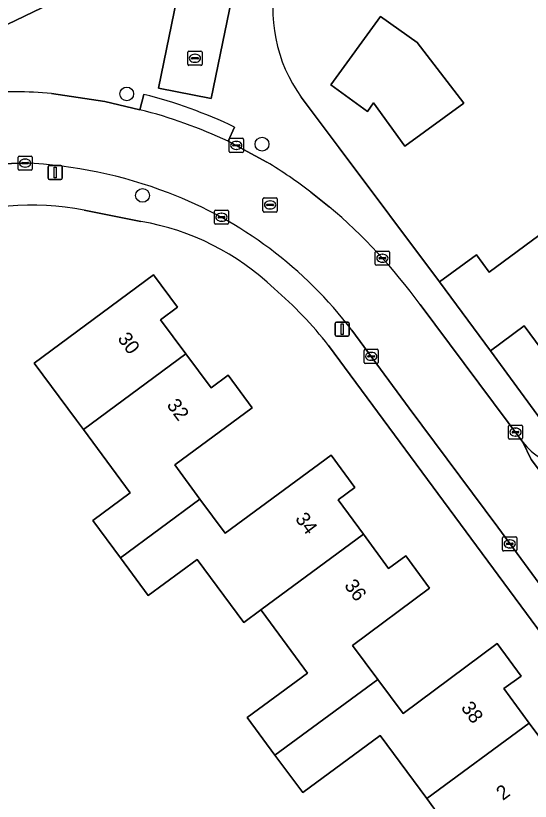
# Model space of a CAD drawing. Extents: x 163426 to 164192, y 380329 to 381641.
# Drawn here: x 163667.5 to 163703.9, y 381334.1 to 381389.6 of the extents above; entities that cross this region are included whole.
import ezdxf

# ---------------------------------------------------------------- set-up
doc = ezdxf.new("R2010")
doc.units = 0
for name, color, linetype in [('IMGEO_Boom', 7, 'Continuous'), ('IMGEO_Brandkraan', 7, 'Continuous'), ('IMGEO_Erf', 7, 'Continuous'), ('IMGEO_Fietspad_open', 7, 'Continuous'), ('IMGEO_Kolk', 7, 'Continuous'), ('IMGEO_Lichtmast', 7, 'Continuous'), ('IMGEO_Muur', 7, 'Continuous'), ('IMGEO_Pand', 7, 'Continuous'), ('IMGEO_Pand_nummerreeks', 7, 'Continuous'), ('IMGEO_Rijbaan_lokaal_open', 7, 'Continuous'), ('IMGEO_Rioolput', 7, 'Continuous'), ('IMGEO_Voetpad_open', 7, 'Continuous')]:
    doc.layers.add(name, color=color, linetype=linetype)

msp = doc.modelspace()

# ---------------------------------------------------------------- linework, layer by layer
at = {"layer": 'IMGEO_Boom'}
for centre in [(163675.389, 381384.105), (163684.953, 381380.558), (163676.511, 381376.937)]:
    msp.add_circle(centre, 0.489, dxfattribs=at)
at = {"layer": 'IMGEO_Brandkraan'}
for p, q in [((163679.711, 381386.201), (163679.711, 381387.053)), ((163679.786, 381387.127), (163680.638, 381387.127)), ((163679.97, 381386.621), (163679.97, 381386.633)), ((163680.013, 381386.67), (163680.411, 381386.67)), ((163680.199, 381386.907), (163680.224, 381386.907)), ((163680.454, 381386.633), (163680.454, 381386.621)), ((163680.712, 381387.053), (163680.712, 381386.201)), ((163680.638, 381386.127), (163679.786, 381386.127)), ((163680.408, 381386.584), (163680.01, 381386.584)), ((163680.222, 381386.347), (163680.197, 381386.347))]:
    msp.add_line(p, q, dxfattribs=at)
for points in [[(163679.711, 381386.201), (163679.711, 381387.053)], [(163679.786, 381387.127), (163680.638, 381387.127)], [(163680.712, 381387.053), (163680.712, 381386.201)], [(163680.638, 381386.127), (163679.786, 381386.127)]]:
    msp.add_lwpolyline(points, dxfattribs=at)
for centre, radius, start, end in [((163679.788, 381387.051), 0.0765, 91.552, 178.448), ((163679.788, 381387.051), 0.0765, 91.552, 178.448), ((163680.01, 381386.63), 0.0403, 85.8775, 175.7526), ((163680.415, 381386.632), 0.0386, 1.7309, 96.639), ((163680.636, 381387.051), 0.0765, 1.552, 88.448), ((163680.636, 381387.051), 0.0765, 1.552, 88.448), ((163679.788, 381386.203), 0.0765, 181.552, 268.448), ((163679.788, 381386.203), 0.0765, 181.552, 268.448), ((163680.007, 381386.62), 0.0366, 178.938, 274.7102), ((163680.411, 381386.627), 0.043, 264.8664, 352.4533), ((163680.636, 381386.203), 0.0765, 271.552, 358.448), ((163680.636, 381386.203), 0.0765, 271.552, 358.448)]:
    msp.add_arc(centre, radius, start, end, dxfattribs=at)
for centre, major_axis, ratio, start_param, end_param in [((163680.198, 381386.627), (-0.387, 0.002), 0.722429, 4.712389, 7.853982), ((163680.223, 381386.627), (-0.39, 0.002), 0.717154, 1.570796, 4.712389)]:
    msp.add_ellipse(centre, major_axis=major_axis, ratio=ratio, start_param=start_param, end_param=end_param, dxfattribs=at)
at = {"layer": 'IMGEO_Erf'}
for points in [[(163637.998, 381375.108), (163640.009, 381376.075), (163673.072, 381391.971)], [(163687.724, 381383.879), (163690.407, 381380.294), (163697.504, 381370.828), (163700.101, 381372.744), (163701.006, 381371.518), (163705.506, 381374.838), (163710.137, 381378.254), (163709.304, 381379.383), (163709.501, 381379.528), (163708.204, 381381.283), (163708.429, 381382.715), (163709.933, 381383.826), (163711.836, 381381.251), (163714.37, 381383.12), (163717.94, 381378.28), (163715.409, 381376.415), (163712.96, 381374.61), (163717.15, 381368.9), (163712.448, 381365.427), (163707.74, 381361.95), (163703.486, 381367.718), (163701.098, 381365.956), (163705.604, 381359.802)], [(163676.399, 381375.09), (163672.383, 381375.894)], [(163697.097, 381333.631), (163696.592, 381334.313), (163693.295, 381338.771), (163687.83, 381334.73), (163685.868, 381337.383), (163683.91, 381340.03), (163688.175, 381343.176), (163684.969, 381347.522), (163684.879, 381347.643), (163683.665, 381346.746), (163680.37, 381351.213), (163676.91, 381348.66), (163674.948, 381351.313), (163672.99, 381353.96), (163675.641, 381355.923), (163672.327, 381360.399), (163671.836, 381361.062), (163668.86, 381365.08), (163677.29, 381371.33), (163678.99, 381369.04), (163677.788, 381368.15), (163679.564, 381365.751), (163681.348, 381363.34), (163682.55, 381364.23), (163684.26, 381361.93), (163678.787, 381357.896), (163680.567, 381355.481), (163682.347, 381353.066), (163689.84, 381358.59), (163691.52, 381356.3), (163690.34, 381355.42), (163692.123, 381352.996), (163693.9, 381350.58), (163695.11, 381351.47), (163696.8, 381349.18), (163691.343, 381345.121), (163693.129, 381342.72), (163694.919, 381340.313), (163701.57, 381345.26), (163703.27, 381342.97), (163702.05, 381342.08), (163703.839, 381339.652), (163705.619, 381337.238)], [(163711.368, 381336.921), (163689.653, 381366.328)]]:
    msp.add_lwpolyline(points, dxfattribs=at)
msp.add_lwpolyline([(163695.055, 381380.422), (163692.835, 381383.466), (163692.404, 381382.87), (163689.82, 381384.74), (163693.33, 381389.58), (163695.92, 381387.73), (163699.222, 381383.459)], close=True, dxfattribs=at)
for centre, radius, start, end in [((163696.399, 381390.119), 10.686, 167.0234, 215.7266), ((163668.751, 381357.61), 18.641, 78.7638, 111.81), ((163673.378, 381357.369), 17.977, 46.2474, 80.3257), ((163667.421, 381348.954), 28.216, 38.0076, 49.3279)]:
    msp.add_arc(centre, radius, start, end, dxfattribs=at)
at = {"layer": 'IMGEO_Fietspad_open'}
msp.add_lwpolyline([(163689.574, 381424.058), (163685.892, 381424.838), (163679.125, 381391.772), (163677.639, 381384.509), (163681.363, 381383.781), (163683.28, 381393.186)], close=True, dxfattribs=at)
at = {"layer": 'IMGEO_Kolk'}
for p, q in [((163682.633, 381380.044), (163682.633, 381380.896)), ((163682.708, 381380.97), (163683.56, 381380.97)), ((163683.121, 381380.75), (163683.146, 381380.75)), ((163683.634, 381380.896), (163683.634, 381380.044)), ((163683.56, 381379.97), (163682.708, 381379.97)), ((163682.892, 381380.464), (163682.892, 381380.476)), ((163683.33, 381380.427), (163682.932, 381380.427)), ((163682.935, 381380.513), (163683.333, 381380.513)), ((163683.144, 381380.19), (163683.119, 381380.19)), ((163683.376, 381380.476), (163683.376, 381380.464)), ((163667.709, 381378.791), (163667.709, 381379.643)), ((163667.784, 381379.717), (163668.636, 381379.717)), ((163668.197, 381379.497), (163668.222, 381379.497)), ((163668.71, 381379.643), (163668.71, 381378.791)), ((163667.968, 381379.211), (163667.968, 381379.223)), ((163668.406, 381379.174), (163668.008, 381379.174)), ((163668.011, 381379.26), (163668.409, 381379.26)), ((163668.22, 381378.937), (163668.195, 381378.937)), ((163668.452, 381379.223), (163668.452, 381379.211)), ((163668.636, 381378.717), (163667.784, 381378.717)), ((163681.587, 381374.967), (163681.587, 381375.819)), ((163681.662, 381375.893), (163682.514, 381375.893)), ((163682.075, 381375.673), (163682.1, 381375.673)), ((163682.588, 381375.819), (163682.588, 381374.967)), ((163681.846, 381375.387), (163681.846, 381375.399)), ((163682.284, 381375.35), (163681.886, 381375.35)), ((163681.889, 381375.436), (163682.287, 381375.436)), ((163682.098, 381375.113), (163682.073, 381375.113)), ((163682.33, 381375.399), (163682.33, 381375.387)), ((163682.514, 381374.893), (163681.662, 381374.893)), ((163692.958, 381372.07), (163692.958, 381372.922)), ((163693.033, 381372.996), (163693.885, 381372.996)), ((163693.446, 381372.776), (163693.471, 381372.776)), ((163693.959, 381372.922), (163693.959, 381372.07)), ((163693.217, 381372.49), (163693.217, 381372.502)), ((163693.655, 381372.453), (163693.257, 381372.453)), ((163693.26, 381372.539), (163693.658, 381372.539)), ((163693.469, 381372.216), (163693.444, 381372.216)), ((163693.701, 381372.502), (163693.701, 381372.49)), ((163693.885, 381371.996), (163693.033, 381371.996)), ((163692.168, 381365.135), (163692.168, 381365.987)), ((163692.243, 381366.061), (163693.095, 381366.061)), ((163692.427, 381365.555), (163692.427, 381365.567)), ((163692.47, 381365.604), (163692.868, 381365.604)), ((163692.656, 381365.841), (163692.681, 381365.841)), ((163692.911, 381365.567), (163692.911, 381365.555)), ((163693.169, 381365.987), (163693.169, 381365.135)), ((163693.095, 381365.061), (163692.243, 381365.061)), ((163692.865, 381365.518), (163692.467, 381365.518)), ((163692.679, 381365.281), (163692.654, 381365.281)), ((163702.368, 381359.78), (163702.368, 381360.632)), ((163702.443, 381360.706), (163703.295, 381360.706)), ((163703.369, 381360.632), (163703.369, 381359.78)), ((163702.627, 381360.2), (163702.627, 381360.212)), ((163703.065, 381360.163), (163702.667, 381360.163)), ((163702.67, 381360.249), (163703.068, 381360.249)), ((163702.856, 381360.486), (163702.881, 381360.486)), ((163703.111, 381360.212), (163703.111, 381360.2)), ((163703.295, 381359.706), (163702.443, 381359.706)), ((163702.879, 381359.926), (163702.854, 381359.926)), ((163702.034, 381352.808), (163702.886, 381352.808)), ((163701.959, 381351.882), (163701.959, 381352.734)), ((163702.218, 381352.302), (163702.218, 381352.314)), ((163702.656, 381352.265), (163702.258, 381352.265)), ((163702.261, 381352.351), (163702.659, 381352.351)), ((163702.447, 381352.588), (163702.472, 381352.588)), ((163702.702, 381352.314), (163702.702, 381352.302)), ((163702.96, 381352.734), (163702.96, 381351.882)), ((163702.886, 381351.808), (163702.034, 381351.808)), ((163702.47, 381352.028), (163702.445, 381352.028))]:
    msp.add_line(p, q, dxfattribs=at)
for points in [[(163682.633, 381380.044), (163682.633, 381380.896)], [(163682.708, 381380.97), (163683.56, 381380.97)], [(163683.634, 381380.896), (163683.634, 381380.044)], [(163683.56, 381379.97), (163682.708, 381379.97)], [(163667.709, 381378.791), (163667.709, 381379.643)], [(163667.784, 381379.717), (163668.636, 381379.717)], [(163668.71, 381379.643), (163668.71, 381378.791)], [(163668.636, 381378.717), (163667.784, 381378.717)], [(163681.587, 381374.967), (163681.587, 381375.819)], [(163681.662, 381375.893), (163682.514, 381375.893)], [(163682.588, 381375.819), (163682.588, 381374.967)], [(163682.514, 381374.893), (163681.662, 381374.893)], [(163692.958, 381372.07), (163692.958, 381372.922)], [(163693.033, 381372.996), (163693.885, 381372.996)], [(163693.959, 381372.922), (163693.959, 381372.07)], [(163693.885, 381371.996), (163693.033, 381371.996)], [(163692.168, 381365.135), (163692.168, 381365.987)], [(163692.243, 381366.061), (163693.095, 381366.061)], [(163693.169, 381365.987), (163693.169, 381365.135)], [(163693.095, 381365.061), (163692.243, 381365.061)], [(163702.368, 381359.78), (163702.368, 381360.632)], [(163702.443, 381360.706), (163703.295, 381360.706)], [(163703.369, 381360.632), (163703.369, 381359.78)], [(163703.295, 381359.706), (163702.443, 381359.706)], [(163702.034, 381352.808), (163702.886, 381352.808)], [(163701.959, 381351.882), (163701.959, 381352.734)], [(163702.96, 381352.734), (163702.96, 381351.882)], [(163702.886, 381351.808), (163702.034, 381351.808)]]:
    msp.add_lwpolyline(points, dxfattribs=at)
for centre, radius, start, end in [((163682.71, 381380.894), 0.0765, 91.552, 178.448), ((163682.71, 381380.894), 0.0765, 91.552, 178.448), ((163683.558, 381380.894), 0.0765, 1.552, 88.448), ((163683.558, 381380.894), 0.0765, 1.552, 88.448), ((163682.71, 381380.046), 0.0765, 181.552, 268.448), ((163682.71, 381380.046), 0.0765, 181.552, 268.448), ((163682.932, 381380.473), 0.0403, 85.8775, 175.7526), ((163682.929, 381380.463), 0.0366, 178.938, 274.7102), ((163683.333, 381380.47), 0.043, 264.8664, 352.4533), ((163683.337, 381380.475), 0.0386, 1.7309, 96.639), ((163683.558, 381380.046), 0.0765, 271.552, 358.448), ((163683.558, 381380.046), 0.0765, 271.552, 358.448), ((163667.786, 381379.641), 0.0765, 91.552, 178.448), ((163667.786, 381379.641), 0.0765, 91.552, 178.448), ((163668.634, 381379.641), 0.0765, 1.552, 88.448), ((163668.634, 381379.641), 0.0765, 1.552, 88.448), ((163668.008, 381379.22), 0.0403, 85.8775, 175.7526), ((163668.005, 381379.21), 0.0366, 178.938, 274.7102), ((163668.409, 381379.217), 0.043, 264.8664, 352.4533), ((163668.413, 381379.222), 0.0386, 1.7309, 96.639), ((163667.786, 381378.793), 0.0765, 181.552, 268.448), ((163667.786, 381378.793), 0.0765, 181.552, 268.448), ((163668.634, 381378.793), 0.0765, 271.552, 358.448), ((163668.634, 381378.793), 0.0765, 271.552, 358.448), ((163681.664, 381375.817), 0.0765, 91.552, 178.448), ((163681.664, 381375.817), 0.0765, 91.552, 178.448), ((163682.512, 381375.817), 0.0765, 1.552, 88.448), ((163682.512, 381375.817), 0.0765, 1.552, 88.448), ((163681.886, 381375.396), 0.0403, 85.8775, 175.7526), ((163681.883, 381375.386), 0.0366, 178.938, 274.7102), ((163682.287, 381375.393), 0.043, 264.8664, 352.4533), ((163682.291, 381375.398), 0.0386, 1.7309, 96.639), ((163681.664, 381374.969), 0.0765, 181.552, 268.448), ((163681.664, 381374.969), 0.0765, 181.552, 268.448), ((163682.512, 381374.969), 0.0765, 271.552, 358.448), ((163682.512, 381374.969), 0.0765, 271.552, 358.448), ((163693.035, 381372.92), 0.0765, 91.552, 178.448), ((163693.035, 381372.92), 0.0765, 91.552, 178.448), ((163693.883, 381372.92), 0.0765, 1.552, 88.448), ((163693.883, 381372.92), 0.0765, 1.552, 88.448), ((163693.257, 381372.499), 0.0403, 85.8775, 175.7526), ((163693.254, 381372.489), 0.0366, 178.938, 274.7102), ((163693.658, 381372.496), 0.043, 264.8664, 352.4533), ((163693.662, 381372.501), 0.0386, 1.7309, 96.639), ((163693.035, 381372.072), 0.0765, 181.552, 268.448), ((163693.035, 381372.072), 0.0765, 181.552, 268.448), ((163693.883, 381372.072), 0.0765, 271.552, 358.448), ((163693.883, 381372.072), 0.0765, 271.552, 358.448), ((163692.245, 381365.985), 0.0765, 91.552, 178.448), ((163692.245, 381365.985), 0.0765, 91.552, 178.448), ((163692.467, 381365.564), 0.0403, 85.8775, 175.7526), ((163692.464, 381365.554), 0.0366, 178.938, 274.7102), ((163692.868, 381365.561), 0.043, 264.8664, 352.4533), ((163692.872, 381365.566), 0.0386, 1.7309, 96.639), ((163693.093, 381365.985), 0.0765, 1.552, 88.448), ((163693.093, 381365.985), 0.0765, 1.552, 88.448), ((163692.245, 381365.137), 0.0765, 181.552, 268.448), ((163692.245, 381365.137), 0.0765, 181.552, 268.448), ((163693.093, 381365.137), 0.0765, 271.552, 358.448), ((163693.093, 381365.137), 0.0765, 271.552, 358.448), ((163702.445, 381360.63), 0.0765, 91.552, 178.448), ((163702.445, 381360.63), 0.0765, 91.552, 178.448), ((163703.293, 381360.63), 0.0765, 1.552, 88.448), ((163703.293, 381360.63), 0.0765, 1.552, 88.448), ((163702.667, 381360.209), 0.0403, 85.8775, 175.7526), ((163702.664, 381360.199), 0.0366, 178.938, 274.7102), ((163703.068, 381360.206), 0.043, 264.8664, 352.4533), ((163703.072, 381360.211), 0.0386, 1.7309, 96.639), ((163702.445, 381359.782), 0.0765, 181.552, 268.448), ((163702.445, 381359.782), 0.0765, 181.552, 268.448), ((163703.293, 381359.782), 0.0765, 271.552, 358.448), ((163703.293, 381359.782), 0.0765, 271.552, 358.448), ((163702.036, 381352.732), 0.0765, 91.552, 178.448), ((163702.036, 381352.732), 0.0765, 91.552, 178.448), ((163702.884, 381352.732), 0.0765, 1.552, 88.448), ((163702.884, 381352.732), 0.0765, 1.552, 88.448), ((163702.258, 381352.311), 0.0403, 85.8775, 175.7526), ((163702.255, 381352.301), 0.0366, 178.938, 274.7102), ((163702.659, 381352.308), 0.043, 264.8664, 352.4533), ((163702.663, 381352.313), 0.0386, 1.7309, 96.639), ((163702.036, 381351.884), 0.0765, 181.552, 268.448), ((163702.036, 381351.884), 0.0765, 181.552, 268.448), ((163702.884, 381351.884), 0.0765, 271.552, 358.448), ((163702.884, 381351.884), 0.0765, 271.552, 358.448)]:
    msp.add_arc(centre, radius, start, end, dxfattribs=at)
for centre, major_axis, ratio, start_param, end_param in [((163683.12, 381380.47), (-0.387, 0.002), 0.722429, 4.712389, 7.853982), ((163683.145, 381380.47), (-0.39, 0.002), 0.717154, 1.570796, 4.712389), ((163668.196, 381379.217), (-0.387, 0.002), 0.722429, 4.712389, 7.853982), ((163668.221, 381379.217), (-0.39, 0.002), 0.717154, 1.570796, 4.712389), ((163682.074, 381375.393), (-0.387, 0.002), 0.722429, 4.712389, 7.853982), ((163682.099, 381375.393), (-0.39, 0.002), 0.717154, 1.570796, 4.712389), ((163693.445, 381372.496), (-0.387, 0.002), 0.722429, 4.712389, 7.853982), ((163693.47, 381372.496), (-0.39, 0.002), 0.717154, 1.570796, 4.712389), ((163692.655, 381365.561), (-0.387, 0.002), 0.722429, 4.712389, 7.853982), ((163692.68, 381365.561), (-0.39, 0.002), 0.717154, 1.570796, 4.712389), ((163702.855, 381360.206), (-0.387, 0.002), 0.722429, 4.712389, 7.853982), ((163702.88, 381360.206), (-0.39, 0.002), 0.717154, 1.570796, 4.712389), ((163702.446, 381352.308), (-0.387, 0.002), 0.722429, 4.712389, 7.853982), ((163702.471, 381352.308), (-0.39, 0.002), 0.717154, 1.570796, 4.712389)]:
    msp.add_ellipse(centre, major_axis=major_axis, ratio=ratio, start_param=start_param, end_param=end_param, dxfattribs=at)
at = {"layer": 'IMGEO_Lichtmast'}
for p, q in [((163669.84, 381378.159), (163669.84, 381378.959)), ((163669.84, 381378.959), (163669.84, 381378.159)), ((163669.94, 381379.059), (163670.73, 381379.059)), ((163670.73, 381379.059), (163669.94, 381379.059)), ((163670.83, 381378.959), (163670.83, 381378.159)), ((163670.83, 381378.159), (163670.83, 381378.959)), ((163670.73, 381378.059), (163669.94, 381378.059)), ((163669.94, 381378.059), (163670.73, 381378.059)), ((163690.127, 381367.085), (163690.127, 381367.885)), ((163690.127, 381367.885), (163690.127, 381367.085)), ((163690.227, 381367.985), (163691.017, 381367.985)), ((163691.017, 381367.985), (163690.227, 381367.985)), ((163691.117, 381367.885), (163691.117, 381367.085)), ((163691.117, 381367.085), (163691.117, 381367.885)), ((163691.017, 381366.985), (163690.227, 381366.985)), ((163690.227, 381366.985), (163691.017, 381366.985))]:
    msp.add_line(p, q, dxfattribs=at)
for points in [[(163670.26, 381378.934), (163670.41, 381378.934), (163670.41, 381378.184), (163670.26, 381378.184), (163670.26, 381378.934)], [(163690.547, 381367.86), (163690.697, 381367.86), (163690.697, 381367.11), (163690.547, 381367.11), (163690.547, 381367.86)]]:
    msp.add_lwpolyline(points, dxfattribs=at)
for centre, start, end in [((163669.94, 381378.959), 90, 180), ((163669.94, 381378.959), 90, 180), ((163670.73, 381378.959), 0, 90), ((163670.73, 381378.959), 360, 90), ((163669.94, 381378.159), 180, 270), ((163669.94, 381378.159), 180, 270), ((163670.73, 381378.159), 270, 0), ((163670.73, 381378.159), 270, 0), ((163690.227, 381367.885), 90, 180), ((163690.227, 381367.885), 90, 180), ((163691.017, 381367.885), 0, 90), ((163691.017, 381367.885), 360, 90), ((163690.227, 381367.085), 180, 270), ((163690.227, 381367.085), 180, 270), ((163691.017, 381367.085), 270, 0), ((163691.017, 381367.085), 270, 0)]:
    msp.add_arc(centre, 0.1, start, end, dxfattribs=at)
at = {"layer": 'IMGEO_Muur'}
msp.add_lwpolyline([(163697.504, 381370.828), (163690.407, 381380.294)], dxfattribs=at)
at = {"layer": 'IMGEO_Pand'}
for points in [[(163695.92, 381387.73), (163693.33, 381389.58), (163689.82, 381384.74), (163692.404, 381382.87), (163692.835, 381383.466), (163695.055, 381380.422), (163699.222, 381383.459)], [(163705.506, 381374.838), (163701.006, 381371.518), (163700.101, 381372.744), (163697.504, 381370.828), (163701.098, 381365.956), (163703.486, 381367.718), (163707.74, 381361.95), (163712.448, 381365.427)], [(163672.327, 381360.399), (163679.564, 381365.751), (163677.788, 381368.15), (163678.99, 381369.04), (163677.29, 381371.33), (163668.86, 381365.08), (163671.836, 381361.062)], [(163672.327, 381360.399), (163675.641, 381355.923), (163672.99, 381353.96), (163674.948, 381351.313), (163680.567, 381355.481), (163678.787, 381357.896), (163684.26, 381361.93), (163682.55, 381364.23), (163681.348, 381363.34), (163679.564, 381365.751)], [(163692.123, 381352.996), (163690.34, 381355.42), (163691.52, 381356.3), (163689.84, 381358.59), (163682.347, 381353.066), (163680.567, 381355.481), (163674.948, 381351.313), (163676.91, 381348.66), (163680.37, 381351.213), (163683.665, 381346.746), (163684.879, 381347.643)], [(163696.8, 381349.18), (163695.11, 381351.47), (163693.9, 381350.58), (163692.123, 381352.996), (163684.879, 381347.643), (163684.969, 381347.522), (163688.175, 381343.176), (163683.91, 381340.03), (163685.868, 381337.383), (163693.129, 381342.72), (163691.343, 381345.121)], [(163696.592, 381334.313), (163703.839, 381339.652), (163702.05, 381342.08), (163703.27, 381342.97), (163701.57, 381345.26), (163694.919, 381340.313), (163693.129, 381342.72), (163685.868, 381337.383), (163687.83, 381334.73), (163693.295, 381338.771)], [(163696.592, 381334.313), (163697.097, 381333.631), (163700.07, 381329.61), (163701.911, 381330.966), (163706.775, 381334.547), (163708.53, 381335.84), (163706.83, 381338.13), (163705.619, 381337.238), (163703.839, 381339.652)]]:
    msp.add_lwpolyline(points, close=True, dxfattribs=at)
at = {"layer": 'IMGEO_Rijbaan_lokaal_open'}
for points in [[(163664.965, 381384.184), (163665.283, 381379.137), (163668.206, 381379.218)], [(163676.318, 381382.989), (163673.845, 381383.576), (163670.081, 381384.142)], [(163685.304, 381379.285), (163682.55, 381380.757)], [(163689.694, 381376.139), (163688.413, 381377.161)], [(163712.407, 381347.279), (163711.68, 381348.059), (163703.977, 381358.275), (163703.39, 381359.502), (163696.123, 381369.216)], [(163691.302, 381367.414), (163695.359, 381361.911), (163701.623, 381353.484), (163705.653, 381347.998), (163712.258, 381339.005), (163712.395, 381338.84)], [(163703.39, 381359.502), (163703.977, 381358.275), (163711.68, 381348.059), (163712.407, 381347.279)]]:
    msp.add_lwpolyline(points, dxfattribs=at)
for centre, radius, start, end in [((163667.235, 381349.031), 35.226, 85.3652, 93.694), ((163668.168, 381350.416), 33.578, 64.638, 75.9519), ((163666.843, 381347.267), 31.981, 68.9454, 87.5569), ((163667.177, 381349.415), 34.94, 52.5713, 58.7487), ((163667.897, 381349.634), 29.392, 37.2221, 69.2051), ((163665.04, 381346.798), 38.324, 35.8007, 49.9616), ((163706.852, 381362.09), 4.323, 216.7791, 306.9369)]:
    msp.add_arc(centre, radius, start, end, dxfattribs=at)
at = {"layer": 'IMGEO_Rioolput'}
for p, q in [((163685.021, 381375.836), (163685.021, 381376.688)), ((163685.096, 381376.762), (163685.948, 381376.762)), ((163686.022, 381376.688), (163686.022, 381375.836)), ((163685.28, 381376.256), (163685.28, 381376.268)), ((163685.718, 381376.219), (163685.32, 381376.219)), ((163685.323, 381376.305), (163685.721, 381376.305)), ((163685.509, 381376.542), (163685.534, 381376.542)), ((163685.764, 381376.268), (163685.764, 381376.256)), ((163685.948, 381375.762), (163685.096, 381375.762)), ((163685.532, 381375.982), (163685.507, 381375.982))]:
    msp.add_line(p, q, dxfattribs=at)
for points in [[(163685.021, 381375.836), (163685.021, 381376.688)], [(163685.096, 381376.762), (163685.948, 381376.762)], [(163686.022, 381376.688), (163686.022, 381375.836)], [(163685.948, 381375.762), (163685.096, 381375.762)]]:
    msp.add_lwpolyline(points, dxfattribs=at)
for centre, radius, start, end in [((163685.098, 381376.686), 0.0765, 91.552, 178.448), ((163685.098, 381376.686), 0.0765, 91.552, 178.448), ((163685.946, 381376.686), 0.0765, 1.552, 88.448), ((163685.946, 381376.686), 0.0765, 1.552, 88.448), ((163685.32, 381376.265), 0.0403, 85.8775, 175.7526), ((163685.317, 381376.255), 0.0366, 178.938, 274.7102), ((163685.721, 381376.262), 0.043, 264.8664, 352.4533), ((163685.725, 381376.267), 0.0386, 1.7309, 96.639), ((163685.098, 381375.838), 0.0765, 181.552, 268.448), ((163685.098, 381375.838), 0.0765, 181.552, 268.448), ((163685.946, 381375.838), 0.0765, 271.552, 358.448), ((163685.946, 381375.838), 0.0765, 271.552, 358.448)]:
    msp.add_arc(centre, radius, start, end, dxfattribs=at)
for centre, major_axis, ratio, start_param, end_param in [((163685.508, 381376.262), (-0.387, 0.002), 0.722429, 4.712389, 7.853982), ((163685.533, 381376.262), (-0.39, 0.002), 0.717154, 1.570796, 4.712389)]:
    msp.add_ellipse(centre, major_axis=major_axis, ratio=ratio, start_param=start_param, end_param=end_param, dxfattribs=at)
at = {"layer": 'IMGEO_Voetpad_open'}
for points in [[(163685.986, 381392.518), (163683.28, 381393.186), (163681.363, 381383.781), (163677.639, 381384.509), (163679.125, 381391.772)], [(163673.072, 381391.971), (163640.009, 381376.075), (163640.532, 381374.986), (163644.497, 381376.892), (163651.97, 381380.464), (163652.186, 381380.573), (163657.247, 381382.783), (163658.487, 381383.156)], [(163670.081, 381384.142), (163673.845, 381383.576), (163676.318, 381382.989), (163676.611, 381384.073)], [(163676.611, 381384.073), (163676.318, 381382.989)], [(163705.604, 381359.802), (163701.098, 381365.956), (163697.504, 381370.828), (163690.407, 381380.294), (163687.724, 381383.879)], [(163682.55, 381380.757), (163683.005, 381381.767)], [(163683.005, 381381.767), (163682.55, 381380.757), (163685.304, 381379.285)], [(163668.206, 381379.218), (163665.283, 381379.137), (163662.581, 381378.824)], [(163688.413, 381377.161), (163689.694, 381376.139)], [(163672.383, 381375.894), (163676.399, 381375.09)], [(163696.123, 381369.216), (163703.39, 381359.502)], [(163711.492, 381338.181), (163712.395, 381338.84), (163712.258, 381339.005), (163705.653, 381347.998), (163701.623, 381353.484), (163695.359, 381361.911), (163691.302, 381367.414)], [(163689.653, 381366.328), (163711.368, 381336.921)]]:
    msp.add_lwpolyline(points, dxfattribs=at)
for centre, radius, start, end in [((163696.399, 381390.119), 10.686, 167.0234, 215.7266), ((163667.235, 381349.031), 35.226, 85.3652, 93.694), ((163668.324, 381351.079), 34.019, 64.4346, 75.9017), ((163668.324, 381351.079), 34.019, 64.4346, 75.9017), ((163668.168, 381350.416), 33.578, 64.638, 75.9519), ((163666.843, 381347.267), 31.981, 68.9454, 87.5569), ((163667.177, 381349.415), 34.94, 52.5713, 58.7487), ((163667.897, 381349.634), 29.392, 37.2221, 69.2051), ((163668.751, 381357.61), 18.641, 78.7638, 111.81), ((163665.04, 381346.798), 38.324, 35.8007, 49.9616), ((163673.378, 381357.369), 17.977, 46.2474, 80.3257), ((163667.421, 381348.954), 28.216, 38.0076, 49.3279), ((163706.852, 381362.09), 4.323, 216.7791, 306.9369)]:
    msp.add_arc(centre, radius, start, end, dxfattribs=at)

# ---------------------------------------------------------------- texts
at = {"layer": 'IMGEO_Pand_nummerreeks'}
for s, rotation, p in [('30', 306.5061, (163674.702, 381366.807)), ('32', 306.5061, (163678.178, 381362.111)), ('34', 306.3368, (163687.255, 381354.078)), ('36', 306.3368, (163690.724, 381349.361)), ('38', 306.3936, (163698.973, 381340.725)), ('2', 36.3682, (163701.973, 381334.141))]:
    msp.add_text(s, height=1, rotation=rotation, dxfattribs=at).set_placement(p)

doc.saveas('drawing.dxf')
